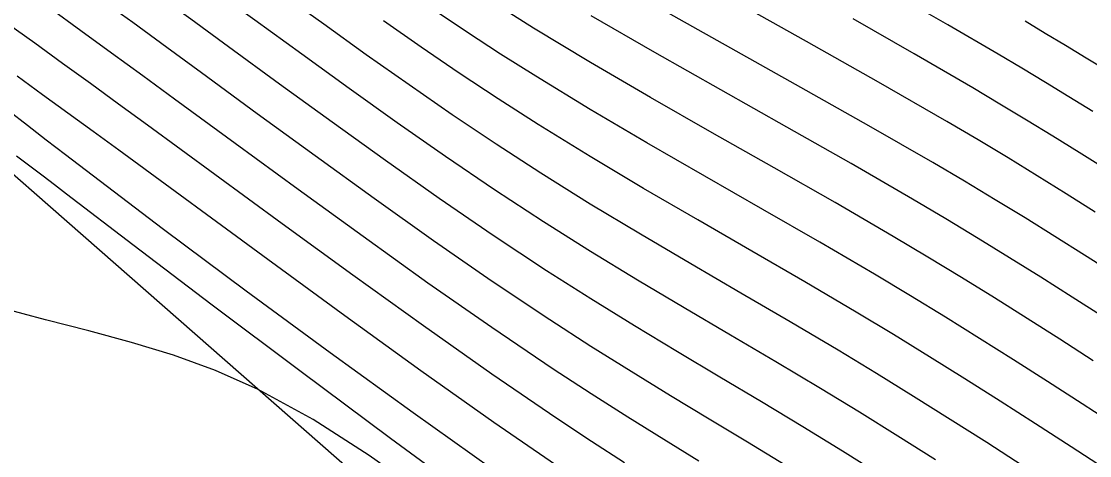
# Model space of a CAD drawing. Extents: x 1378535 to 1380697, y 997729 to 1000024.
# Drawn here: x 1379882.87 to 1379921.82, y 998805.66 to 998821.48 of the extents above; entities that cross this region are included whole.
import ezdxf

# ---------------------------------------------------------------- set-up
doc = ezdxf.new("R2010")
doc.units = 0
for name, color, linetype in [('RD_DTM_BkLn2', 7, 'Continuous'), ('RD_DTM_Major1', 7, 'Continuous'), ('RD_DTM_Minor1', 7, 'Continuous')]:
    doc.layers.add(name, color=color, linetype=linetype)

msp = doc.modelspace()

# ---------------------------------------------------------------- linework, layer by layer
at = {"layer": 'RD_DTM_BkLn2'}
msp.add_lwpolyline([(1380137.104, 998617.435), (1380114.932, 998627.982), (1380110.142, 998637.412), (1380109.582, 998648.354), (1380098.693, 998654.921), (1380088.864, 998651.688), (1380069.259, 998664.275), (1380051.712, 998676.601), (1380045.085, 998683.058), (1380025.38, 998678.361), (1380019.034, 998684.269), (1380023.868, 998692.688), (1380008.939, 998708.879), (1379966.873, 998742.441), (1379939.691, 998764.989), (1379904.79, 998796.424), (1379861.371, 998834.485), (1379829.578, 998867.997), (1379786.438, 998908.428), (1379759.831, 998933.444)], dxfattribs=at)
at = {"layer": 'RD_DTM_Major1'}
for points in [[(1379919.398, 998805.282), (1379918.068, 998806.136), (1379916.741, 998806.981), (1379915.404, 998807.82), (1379914.046, 998808.658), (1379912.655, 998809.499), (1379910.905, 998810.534), (1379909.108, 998811.582), (1379907.281, 998812.645), (1379905.444, 998813.725), (1379903.614, 998814.825), (1379901.809, 998815.947), (1379900.179, 998817.003), (1379898.58, 998818.076), (1379897.004, 998819.163), (1379895.445, 998820.263), (1379893.897, 998821.371), (1379892.351, 998822.485)], [(1379922.748, 998812.254), (1379921.636, 998812.961), (1379920.548, 998813.646), (1379919.468, 998814.316), (1379918.378, 998814.982), (1379917.263, 998815.652), (1379916.106, 998816.333), (1379913.772, 998817.672), (1379911.293, 998819.067), (1379908.733, 998820.498), (1379906.157, 998821.946)], [(1379904.867, 998805.395), (1379903.657, 998806.175), (1379902.395, 998807.008), (1379900.027, 998808.624), (1379897.526, 998810.385), (1379894.955, 998812.232), (1379892.379, 998814.106), (1379887.462, 998817.702), (1379886.413, 998818.466), (1379885.389, 998819.209), (1379884.374, 998819.943), (1379883.354, 998820.678), (1379882.313, 998821.426)]]:
    msp.add_lwpolyline(points, dxfattribs=at)
at = {"layer": 'RD_DTM_Minor1'}
for points in [[(1379916.207, 998805.503), (1379914.826, 998806.374), (1379913.429, 998807.241), (1379912.006, 998808.107), (1379910.38, 998809.075), (1379908.721, 998810.051), (1379907.036, 998811.043), (1379905.333, 998812.055), (1379903.622, 998813.096), (1379901.91, 998814.172), (1379900.118, 998815.346), (1379898.337, 998816.555), (1379896.57, 998817.787), (1379894.821, 998819.033), (1379893.092, 998820.28), (1379891.386, 998821.518), (1379889.925, 998822.578), (1379888.473, 998823.63), (1379887.02, 998824.683), (1379884.07, 998826.822), (1379882.554, 998827.923)], [(1379914.25, 998804.926), (1379912.814, 998805.823), (1379911.361, 998806.713), (1379909.86, 998807.615), (1379908.336, 998808.521), (1379906.79, 998809.441), (1379905.222, 998810.386), (1379903.631, 998811.366), (1379902.019, 998812.391), (1379900.071, 998813.68), (1379898.107, 998815.026), (1379896.145, 998816.408), (1379894.198, 998817.804), (1379892.284, 998819.194), (1379890.416, 998820.555), (1379889.048, 998821.551), (1379887.701, 998822.531), (1379886.358, 998823.506), (1379885.006, 998824.488), (1379883.628, 998825.488), (1379882.209, 998826.519)], [(1379910.719, 998805.318), (1379909.343, 998806.153), (1379907.952, 998806.991), (1379906.542, 998807.842), (1379905.107, 998808.72), (1379903.639, 998809.636), (1379902.135, 998810.603), (1379900.038, 998812.004), (1379897.892, 998813.489), (1379895.729, 998815.023), (1379893.579, 998816.575), (1379891.472, 998818.111), (1379889.44, 998819.597), (1379888.172, 998820.524), (1379886.93, 998821.43), (1379885.697, 998822.327), (1379883.187, 998824.152), (1379881.876, 998825.105)], [(1379907.568, 998805.463), (1379906.291, 998806.247), (1379904.987, 998807.057), (1379903.646, 998807.908), (1379902.258, 998808.812), (1379900.02, 998810.324), (1379897.694, 998811.948), (1379895.327, 998813.638), (1379892.967, 998815.349), (1379890.661, 998817.034), (1379888.457, 998818.648), (1379887.295, 998819.496), (1379886.161, 998820.321), (1379885.038, 998821.135), (1379883.908, 998821.953), (1379882.754, 998822.785)], [(1379921.937, 998818.199), (1379921.069, 998818.731), (1379920.21, 998819.253), (1379919.351, 998819.768), (1379918.481, 998820.284), (1379916.648, 998821.352), (1379914.775, 998822.428)], [(1379922.028, 998814.531), (1379920.968, 998815.196), (1379919.913, 998815.849), (1379918.846, 998816.501), (1379917.752, 998817.158), (1379916.616, 998817.829), (1379914.127, 998819.263), (1379911.501, 998820.744), (1379908.843, 998822.225)], [(1379923.345, 998806.388), (1379921.548, 998807.549), (1379920.288, 998808.36), (1379919.047, 998809.151), (1379917.811, 998809.931), (1379916.565, 998810.706), (1379915.291, 998811.484), (1379913.975, 998812.272), (1379911.978, 998813.438), (1379909.901, 998814.631), (1379907.787, 998815.84), (1379905.676, 998817.057), (1379903.61, 998818.272), (1379901.631, 998819.475), (1379900.344, 998820.288), (1379899.103, 998821.098), (1379897.89, 998821.911)], [(1379921.949, 998809.117), (1379920.733, 998809.897), (1379919.54, 998810.656), (1379918.352, 998811.402), (1379917.152, 998812.144), (1379915.925, 998812.889), (1379914.654, 998813.646), (1379912.537, 998814.877), (1379910.322, 998816.141), (1379908.062, 998817.423), (1379905.81, 998818.709), (1379903.622, 998819.983), (1379901.548, 998821.23), (1379900.444, 998821.919)], [(1379922.348, 998810.686), (1379921.181, 998811.432), (1379920.037, 998812.155), (1379918.9, 998812.866), (1379917.752, 998813.573), (1379916.577, 998814.283), (1379915.358, 998815.005), (1379913.127, 998816.295), (1379910.777, 998817.627), (1379908.371, 998818.982), (1379905.972, 998820.341), (1379903.643, 998821.684)], [(1379922.849, 998804.878), (1379921.145, 998805.981), (1379919.843, 998806.821), (1379918.557, 998807.645), (1379917.275, 998808.457), (1379915.983, 998809.265), (1379914.666, 998810.073), (1379913.31, 998810.888), (1379911.436, 998811.989), (1379909.5, 998813.109), (1379907.53, 998814.245), (1379905.556, 998815.394), (1379903.608, 998816.551), (1379901.716, 998817.715), (1379900.255, 998818.65), (1379898.835, 998819.59), (1379897.444, 998820.538), (1379896.068, 998821.496)], [(1379922.418, 998816.094), (1379921.444, 998816.702), (1379920.484, 998817.296), (1379919.524, 998817.882), (1379918.552, 998818.467), (1379917.557, 998819.057), (1379915.421, 998820.299), (1379913.203, 998821.564)], [(1379922.455, 998819.676), (1379921.693, 998820.141), (1379920.946, 998820.594), (1379920.206, 998821.038), (1379919.468, 998821.478)], [(1379902.571, 998805.168), (1379900.096, 998806.872), (1379897.437, 998808.755), (1379894.667, 998810.752), (1379891.859, 998812.799), (1379886.419, 998816.784), (1379885.483, 998817.467), (1379884.561, 998818.138), (1379883.642, 998818.806), (1379882.716, 998819.478)], [(1379900.028, 998805.176), (1379897.15, 998807.216), (1379894.132, 998809.399), (1379891.07, 998811.652), (1379888.057, 998813.9), (1379885.189, 998816.071), (1379884.478, 998816.615), (1379883.778, 998817.151), (1379883.087, 998817.683), (1379882.401, 998818.213)], [(1379899.557, 998803.921), (1379896.324, 998806.291), (1379893.021, 998808.748), (1379889.831, 998811.146), (1379886.934, 998813.34), (1379884.513, 998815.186), (1379884.291, 998815.356), (1379884.076, 998815.52), (1379883.868, 998815.679), (1379883.666, 998815.833), (1379883.47, 998815.982), (1379883.28, 998816.126), (1379882.687, 998816.569)], [(1379897.588, 998804.216), (1379895.551, 998805.664), (1379893.512, 998806.973), (1379891.501, 998808.073), (1379889.948, 998808.762), (1379888.413, 998809.32), (1379886.88, 998809.787), (1379885.332, 998810.202), (1379883.751, 998810.607), (1379882.121, 998811.042)]]:
    msp.add_lwpolyline(points, dxfattribs=at)

doc.saveas('drawing.dxf')
